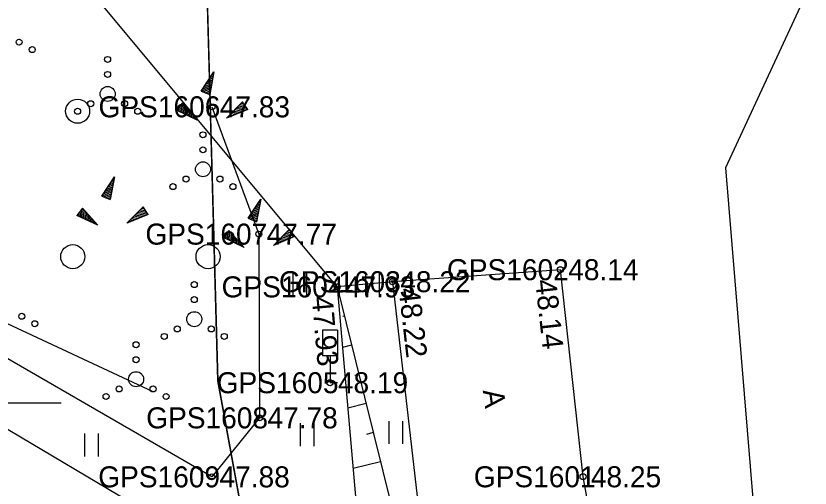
# Model space of a CAD drawing. Extents: x 551623 to 559850, y 6561220 to 6567135.
# Drawn here: x 555050.49 to 555076.95, y 6565597.16 to 6565612.88 of the extents above; entities that cross this region are included whole.
import ezdxf

# ---------------------------------------------------------------- set-up
doc = ezdxf.new("R2010")
doc.units = 0
for name, color, linetype in [('DTRASS', 7, 'Continuous'), ('HALJASTUS', 7, 'Continuous'), ('KORGUS-EH2000', 7, 'Continuous'), ('LIIKLUS', 7, 'Continuous'), ('MOOTKORG-EH2000', 7, 'Continuous'), ('MOOTMPUNKT', 7, 'Continuous'), ('MOOTNR', 7, 'Continuous'), ('MOOTPIIR', 7, 'Continuous'), ('PIIR', 7, 'Continuous'), ('RELJEEF', 7, 'Continuous'), ('TEE', 7, 'Continuous'), ('VORK', 7, 'Continuous')]:
    doc.layers.add(name, color=color, linetype=linetype)

msp = doc.modelspace()

# ---------------------------------------------------------------- linework, layer by layer
at = {"layer": 'DTRASS'}
msp.add_line((555055.061, 6565600.359), (555006.518, 6565623.049), dxfattribs=at)
at = {"layer": 'HALJASTUS'}
for p, q in [((555059.719, 6565604.314), (555059.719, 6565603.553)), ((555060.174, 6565604.314), (555060.174, 6565603.553)), ((555062.138, 6565604.331), (555062.138, 6565603.57)), ((555062.593, 6565604.331), (555062.593, 6565603.57)), ((555059.968, 6565599.32), (555059.968, 6565598.559)), ((555060.423, 6565599.32), (555060.423, 6565598.559)), ((555062.918, 6565599.392), (555062.918, 6565598.631)), ((555063.373, 6565599.392), (555063.373, 6565598.631)), ((555052.779, 6565598.971), (555052.779, 6565598.209)), ((555053.234, 6565598.971), (555053.234, 6565598.209))]:
    msp.add_line(p, q, dxfattribs=at)
for points in [[(555057.023, 6565609.855), (555058.586, 6565605.616), (555058.613, 6565599.497), (555057.015, 6565597.532), (555043.839, 6565605.146), (555043.23, 6565610.761), (555037.198, 6565618.427), (555042.201, 6565623.493), (555040.415, 6565628.763), (555044.392, 6565634.613), (555048.032, 6565636.033)], [(555033.078, 6565606.955), (555042.182, 6565603.884), (555055.024, 6565596.272), (555056.694, 6565594.201), (555060.942, 6565588.507), (555062.867, 6565584.513)]]:
    msp.add_lwpolyline(points, dxfattribs=at)
for centre, radius in [((555050.6, 6565612.009), 0.1), ((555051.035, 6565611.759), 0.1), ((555053.549, 6565611.433), 0.1), ((555053.549, 6565610.933), 0.1), ((555053.549, 6565610.283), 0.25), ((555052.549, 6565609.708), 0.4), ((555052.984, 6565609.958), 0.1), ((555054.114, 6565609.958), 0.1), ((555052.549, 6565609.708), 0.1), ((555054.549, 6565609.708), 0.1), ((555056.725, 6565608.924), 0.1), ((555056.725, 6565608.424), 0.1), ((555056.725, 6565607.774), 0.25), ((555056.16, 6565607.449), 0.1), ((555057.29, 6565607.449), 0.1), ((555055.725, 6565607.199), 0.1), ((555057.725, 6565607.199), 0.1), ((555052.386, 6565604.865), 0.4), ((555056.894, 6565604.865), 0.4), ((555056.435, 6565603.933), 0.1), ((555056.435, 6565603.433), 0.1), ((555050.687, 6565602.881), 0.1), ((555056.435, 6565602.783), 0.25), ((555051.122, 6565602.631), 0.1), ((555055.87, 6565602.458), 0.1), ((555057, 6565602.458), 0.1), ((555055.435, 6565602.208), 0.1), ((555057.435, 6565602.208), 0.1), ((555054.496, 6565601.934), 0.1), ((555054.496, 6565601.434), 0.1), ((555054.496, 6565600.784), 0.25), ((555053.931, 6565600.459), 0.1), ((555055.061, 6565600.459), 0.1), ((555053.496, 6565600.209), 0.1), ((555055.496, 6565600.209), 0.1)]:
    msp.add_circle(centre, radius, dxfattribs=at)
at = {"layer": 'KORGUS-EH2000'}
for centre in [(555058.586, 6565605.616), (555068.634, 6565604.431), (555061.195, 6565603.857), (555063.038, 6565604.031), (555058.613, 6565599.497), (555057.015, 6565597.532), (555069.389, 6565597.535)]:
    msp.add_circle(centre, 0.1, dxfattribs=at)
at = {"layer": 'LIIKLUS'}
for p, q in [((555060.71, 6565602.417), (555060.71, 6565601.567)), ((555061.21, 6565602.417), (555060.71, 6565602.417)), ((555061.21, 6565602.417), (555061.21, 6565601.567)), ((555061.21, 6565601.567), (555060.71, 6565601.567)), ((555060.96, 6565601.567), (555060.96, 6565600.667)), ((555061.21, 6565600.667), (555060.96, 6565600.667))]:
    msp.add_line(p, q, dxfattribs=at)
at = {"layer": 'MOOTMPUNKT'}
for centre in [(555057.023, 6565609.855), (555058.586, 6565605.616), (555068.634, 6565604.431), (555061.195, 6565603.857), (555063.038, 6565604.031), (555060.96, 6565600.667), (555058.613, 6565599.497), (555057.015, 6565597.532), (555069.389, 6565597.535)]:
    msp.add_circle(centre, 0.1, dxfattribs=at)
at = {"layer": 'MOOTPIIR'}
msp.add_lwpolyline([(555079.648, 6565563.241), (555074.002, 6565577.71), (555071.343, 6565586.858), (555069.389, 6565597.535), (555068.634, 6565604.431), (555063.038, 6565604.031), (555061.195, 6565603.857), (555048.79, 6565618.739)], dxfattribs=at)
at = {"layer": 'PIIR'}
for points in [[(555524.79, 6565820.16), (555464.46, 6565652.92), (555447.97, 6565611.96), (555353.12, 6565523.87), (555343.14, 6565512.46), (555302.6, 6565539.71), (555242.37, 6565583.94), (555179.42, 6565586.32), (555138.98, 6565580.6), (555121.18, 6565602.26), (555116.17, 6565610.5), (555109.96, 6565624.83), (555093.56, 6565628.47), (555079.04, 6565618.4), (555074.13, 6565607.82), (555075.34, 6565593.24), (555091.74, 6565551.94), (555171.91, 6565394.64), (555191.35, 6565341.19)], [(554759.9, 6565289.12), (554708.97, 6565534.83), (554708.61, 6565545.48), (554711.27, 6565557.85), (554755.81, 6565778.04), (554759.53, 6565776.27), (554842.52, 6565736.67), (555030.24, 6565648.23), (555043.11, 6565640.11), (555053.62, 6565632.14), (555056.61, 6565622.91), (555057.22, 6565600.73), (555060.42, 6565583.26), (555065.78, 6565566.7), (555076.76, 6565542.38), (555113.82, 6565475.68), (554946.63, 6565420.78), (554981.01, 6565316.76), (555160.07, 6565375.54), (555166.64, 6565360.5), (555172.72, 6565345.23)], [(555172.72, 6565345.23), (555166.64, 6565360.5), (555160.07, 6565375.54), (555144.16, 6565410.6), (555124.27, 6565454.45), (555113.82, 6565475.68), (555076.76, 6565542.38), (555065.78, 6565566.7), (555060.42, 6565583.26), (555057.22, 6565600.73), (555056.61, 6565622.91), (555063.43, 6565647.29), (555114.24, 6565634), (555129.77, 6565611.2), (555130.73, 6565621.32), (555138.66, 6565615.26), (555160.12, 6565598.86), (555193.24, 6565604.68)]]:
    msp.add_lwpolyline(points, dxfattribs=at)
at = {"layer": 'RELJEEF'}
for p, q in [((555056.668, 6565610.381), (555057.088, 6565611.021)), ((555056.918, 6565610.756), (555057.048, 6565610.816)), ((555057.088, 6565611.021), (555056.948, 6565610.266)), ((555056.963, 6565610.831), (555057.063, 6565610.871)), ((555057.013, 6565610.906), (555057.073, 6565610.931)), ((555057.063, 6565610.981), (555057.083, 6565610.991)), ((555056.718, 6565610.456), (555057.003, 6565610.576)), ((555056.768, 6565610.531), (555057.018, 6565610.636)), ((555056.818, 6565610.606), (555056.943, 6565610.661)), ((555056.868, 6565610.681), (555057.038, 6565610.756)), ((555056.943, 6565610.661), (555057.028, 6565610.696)), ((555056.668, 6565610.381), (555056.993, 6565610.521)), ((555056.668, 6565610.381), (555056.948, 6565610.266)), ((555056.668, 6565610.381), (555056.668, 6565610.381)), ((555056.733, 6565610.356), (555056.983, 6565610.461)), ((555056.798, 6565610.326), (555056.973, 6565610.401)), ((555056.868, 6565610.301), (555056.963, 6565610.341)), ((555056.933, 6565610.276), (555056.948, 6565610.281)), ((555057.506, 6565609.475), (555058.046, 6565610.02)), ((555058.216, 6565609.77), (555058.046, 6565610.02)), ((555056.027, 6565609.98), (555055.842, 6565609.74)), ((555055.852, 6565609.755), (555055.857, 6565609.735)), ((555055.897, 6565609.81), (555055.912, 6565609.71)), ((555055.942, 6565609.87), (555055.967, 6565609.685)), ((555055.982, 6565609.925), (555056.017, 6565609.655)), ((555056.027, 6565609.98), (555056.532, 6565609.41)), ((555056.027, 6565609.98), (555056.072, 6565609.63)), ((555056.027, 6565609.98), (555056.027, 6565609.98)), ((555056.087, 6565609.915), (555056.127, 6565609.605)), ((555056.147, 6565609.845), (555056.182, 6565609.58)), ((555056.207, 6565609.78), (555056.222, 6565609.64)), ((555058.216, 6565609.77), (555057.506, 6565609.475)), ((555058.131, 6565609.735), (555057.826, 6565609.795)), ((555058.216, 6565609.77), (555057.866, 6565609.835)), ((555058.176, 6565609.825), (555057.911, 6565609.88)), ((555058.136, 6565609.885), (555057.951, 6565609.92)), ((555058.096, 6565609.945), (555057.996, 6565609.965)), ((555058.056, 6565610.005), (555058.036, 6565610.005)), ((555058.216, 6565609.77), (555058.216, 6565609.77)), ((555056.532, 6565609.41), (555055.842, 6565609.74)), ((555056.222, 6565609.64), (555056.237, 6565609.55)), ((555056.262, 6565609.71), (555056.292, 6565609.525)), ((555056.322, 6565609.645), (555056.342, 6565609.5)), ((555056.382, 6565609.575), (555056.397, 6565609.475)), ((555056.442, 6565609.51), (555056.452, 6565609.445)), ((555057.546, 6565609.49), (555057.531, 6565609.495)), ((555057.631, 6565609.525), (555057.571, 6565609.54)), ((555057.716, 6565609.56), (555057.611, 6565609.58)), ((555057.796, 6565609.595), (555057.656, 6565609.625)), ((555057.881, 6565609.63), (555057.696, 6565609.665)), ((555057.831, 6565609.69), (555057.741, 6565609.71)), ((555058.046, 6565609.7), (555057.781, 6565609.75)), ((555057.966, 6565609.665), (555057.831, 6565609.69)), ((555056.502, 6565609.44), (555056.507, 6565609.42)), ((555053.353, 6565606.88), (555053.773, 6565607.52)), ((555053.773, 6565607.52), (555053.633, 6565606.765)), ((555053.698, 6565607.405), (555053.758, 6565607.43)), ((555053.748, 6565607.48), (555053.768, 6565607.49)), ((555053.453, 6565607.03), (555053.703, 6565607.135)), ((555053.503, 6565607.105), (555053.628, 6565607.16)), ((555053.553, 6565607.18), (555053.723, 6565607.255)), ((555053.603, 6565607.255), (555053.733, 6565607.315)), ((555053.628, 6565607.16), (555053.713, 6565607.195)), ((555053.648, 6565607.33), (555053.748, 6565607.37)), ((555053.353, 6565606.88), (555053.678, 6565607.02)), ((555053.353, 6565606.88), (555053.633, 6565606.765)), ((555053.353, 6565606.88), (555053.353, 6565606.88)), ((555053.403, 6565606.955), (555053.688, 6565607.075)), ((555053.418, 6565606.855), (555053.668, 6565606.96)), ((555053.483, 6565606.825), (555053.658, 6565606.9)), ((555053.553, 6565606.8), (555053.648, 6565606.84)), ((555053.618, 6565606.775), (555053.633, 6565606.78)), ((555058.231, 6565606.142), (555058.651, 6565606.782)), ((555058.651, 6565606.782), (555058.511, 6565606.027)), ((555058.526, 6565606.592), (555058.626, 6565606.632)), ((555058.576, 6565606.667), (555058.636, 6565606.692)), ((555058.626, 6565606.742), (555058.646, 6565606.752)), ((555052.712, 6565606.48), (555052.527, 6565606.24)), ((555052.627, 6565606.37), (555052.652, 6565606.185)), ((555052.667, 6565606.425), (555052.702, 6565606.155)), ((555052.712, 6565606.48), (555053.217, 6565605.91)), ((555052.712, 6565606.48), (555052.757, 6565606.13)), ((555052.712, 6565606.48), (555052.712, 6565606.48)), ((555052.772, 6565606.415), (555052.812, 6565606.105)), ((555052.832, 6565606.345), (555052.867, 6565606.08)), ((555054.191, 6565605.975), (555054.731, 6565606.52)), ((555054.901, 6565606.27), (555054.551, 6565606.335)), ((555054.861, 6565606.325), (555054.596, 6565606.38)), ((555054.821, 6565606.385), (555054.636, 6565606.42)), ((555054.781, 6565606.445), (555054.681, 6565606.465)), ((555054.741, 6565606.505), (555054.721, 6565606.505)), ((555054.901, 6565606.27), (555054.731, 6565606.52)), ((555058.281, 6565606.217), (555058.566, 6565606.337)), ((555058.331, 6565606.292), (555058.581, 6565606.397)), ((555058.381, 6565606.367), (555058.506, 6565606.422)), ((555058.431, 6565606.442), (555058.601, 6565606.517)), ((555058.481, 6565606.517), (555058.611, 6565606.577)), ((555058.506, 6565606.422), (555058.591, 6565606.457)), ((555053.217, 6565605.91), (555052.527, 6565606.24)), ((555052.537, 6565606.255), (555052.542, 6565606.235)), ((555052.582, 6565606.31), (555052.597, 6565606.21)), ((555052.892, 6565606.28), (555052.907, 6565606.14)), ((555052.907, 6565606.14), (555052.922, 6565606.05)), ((555052.947, 6565606.21), (555052.977, 6565606.025)), ((555053.007, 6565606.145), (555053.027, 6565606)), ((555053.067, 6565606.075), (555053.082, 6565605.975)), ((555054.901, 6565606.27), (555054.191, 6565605.975)), ((555054.401, 6565606.06), (555054.296, 6565606.08)), ((555054.481, 6565606.095), (555054.341, 6565606.125)), ((555054.566, 6565606.13), (555054.381, 6565606.165)), ((555054.516, 6565606.19), (555054.426, 6565606.21)), ((555054.731, 6565606.2), (555054.466, 6565606.25)), ((555054.816, 6565606.235), (555054.511, 6565606.295)), ((555054.651, 6565606.165), (555054.516, 6565606.19)), ((555054.901, 6565606.27), (555054.901, 6565606.27)), ((555058.231, 6565606.142), (555058.556, 6565606.282)), ((555058.231, 6565606.142), (555058.511, 6565606.027)), ((555058.231, 6565606.142), (555058.231, 6565606.142)), ((555058.296, 6565606.117), (555058.546, 6565606.222)), ((555058.361, 6565606.087), (555058.536, 6565606.162)), ((555058.431, 6565606.062), (555058.526, 6565606.102)), ((555053.127, 6565606.01), (555053.137, 6565605.945)), ((555053.187, 6565605.94), (555053.192, 6565605.92)), ((555054.231, 6565605.99), (555054.216, 6565605.995)), ((555054.316, 6565606.025), (555054.256, 6565606.04)), ((555058.496, 6565606.037), (555058.511, 6565606.042)), ((555057.59, 6565605.741), (555057.405, 6565605.501)), ((555057.46, 6565605.571), (555057.475, 6565605.471)), ((555057.505, 6565605.631), (555057.53, 6565605.446)), ((555057.545, 6565605.686), (555057.58, 6565605.416)), ((555057.59, 6565605.741), (555058.095, 6565605.171)), ((555057.59, 6565605.741), (555057.635, 6565605.391)), ((555057.59, 6565605.741), (555057.59, 6565605.741)), ((555057.65, 6565605.676), (555057.69, 6565605.366)), ((555057.71, 6565605.606), (555057.745, 6565605.341)), ((555057.77, 6565605.541), (555057.785, 6565605.401)), ((555059.069, 6565605.236), (555059.609, 6565605.781)), ((555059.779, 6565605.531), (555059.069, 6565605.236)), ((555059.694, 6565605.496), (555059.389, 6565605.556)), ((555059.779, 6565605.531), (555059.429, 6565605.596)), ((555059.739, 6565605.586), (555059.474, 6565605.641)), ((555059.699, 6565605.646), (555059.514, 6565605.681)), ((555059.659, 6565605.706), (555059.559, 6565605.726)), ((555059.619, 6565605.766), (555059.599, 6565605.766)), ((555059.779, 6565605.531), (555059.609, 6565605.781)), ((555059.779, 6565605.531), (555059.779, 6565605.531)), ((555058.095, 6565605.171), (555057.405, 6565605.501)), ((555057.415, 6565605.516), (555057.42, 6565605.496)), ((555057.785, 6565605.401), (555057.8, 6565605.311)), ((555057.825, 6565605.471), (555057.855, 6565605.286)), ((555057.885, 6565605.406), (555057.905, 6565605.261)), ((555057.945, 6565605.336), (555057.96, 6565605.236)), ((555058.005, 6565605.271), (555058.015, 6565605.206)), ((555059.109, 6565605.251), (555059.094, 6565605.256)), ((555059.194, 6565605.286), (555059.134, 6565605.301)), ((555059.279, 6565605.321), (555059.174, 6565605.341)), ((555059.359, 6565605.356), (555059.219, 6565605.386)), ((555059.444, 6565605.391), (555059.259, 6565605.426)), ((555059.394, 6565605.451), (555059.304, 6565605.471)), ((555059.609, 6565605.461), (555059.344, 6565605.511)), ((555059.529, 6565605.426), (555059.394, 6565605.451)), ((555058.065, 6565605.201), (555058.07, 6565605.181)), ((555061.435, 6565602.887), (555061.39, 6565602.876)), ((555061.676, 6565601.916), (555061.372, 6565601.841)), ((555061.917, 6565600.946), (555061.78, 6565600.912)), ((555062.158, 6565599.975), (555061.549, 6565599.824)), ((555062.399, 6565599.005), (555062.17, 6565598.948)), ((555062.64, 6565598.034), (555061.725, 6565597.807))]:
    msp.add_line(p, q, dxfattribs=at)
for points in [[(555061.195, 6565603.857), (555063.017, 6565596.511), (555064.375, 6565585.09), (555067.439, 6565575.666), (555073.66, 6565560.25), (555078.569, 6565547.982), (555085.069, 6565536.269), (555098.285, 6565513.031), (555109.976, 6565491.648), (555121.815, 6565470.323), (555129.412, 6565453.415), (555139.708, 6565430.653), (555142.38, 6565424.284), (555142.548, 6565422.18)], [(555061.195, 6565603.857), (555061.852, 6565596.368), (555062.867, 6565584.513), (555066.182, 6565575.081), (555072.102, 6565560.271), (555077.804, 6565547.739), (555084.384, 6565535.83), (555097.578, 6565512.389), (555109.285, 6565491.27), (555120.826, 6565469.686), (555128.698, 6565452.867), (555138.479, 6565430.174), (555141.354, 6565423.963), (555142.548, 6565422.18)]]:
    msp.add_lwpolyline(points, dxfattribs=at)
at = {"layer": 'TEE'}
for points in [[(555183.958, 6565348.1), (555179.78, 6565359.387), (555170.643, 6565380.205), (555162.823, 6565397.349), (555156.491, 6565411.721), (555150.933, 6565424.006), (555146.697, 6565433.416), (555136.695, 6565455.531), (555128.269, 6565473.276), (555117.193, 6565494.735), (555104.647, 6565516.948), (555091.543, 6565539.738), (555085.215, 6565551.468), (555079.648, 6565563.241), (555074.002, 6565577.71), (555071.343, 6565586.858), (555069.389, 6565597.535), (555068.634, 6565604.431)], [(555063.038, 6565604.031), (555063.892, 6565596.591), (555066.154, 6565585.551), (555068.837, 6565576.18), (555074.683, 6565560.943), (555080.389, 6565548.865), (555086.718, 6565537.194), (555099.86, 6565513.945), (555112.002, 6565492.197), (555123.272, 6565470.871), (555131.266, 6565453.894), (555141.635, 6565431.431), (555145.957, 6565421.634), (555151.76, 6565408.809), (555158.151, 6565395.066), (555165.93, 6565378.047), (555174.733, 6565357.312)]]:
    msp.add_lwpolyline(points, dxfattribs=at)
at = {"layer": 'VORK'}
msp.add_line((555048, 6565600), (555052, 6565600), dxfattribs=at)

# ---------------------------------------------------------------- texts
at = {"layer": 'KORGUS-EH2000'}
for s, p in [(' 47.77', (555058.586, 6565605.266)), (' 47.78', (555058.613, 6565599.147)), (' 47.88', (555057.015, 6565597.182))]:
    msp.add_text(s, height=0.7, dxfattribs=at).set_placement(p)
for s, rotation, p in [(' 48.14', 276.2453, (555067.764, 6565604.336)), (' 48.22', 276.5458, (555063.212, 6565604.051)), (' 47.93', 275.0146, (555060.323, 6565603.781))]:
    msp.add_text(s, height=0.7, rotation=rotation, dxfattribs=at).set_placement(p)
at = {"layer": 'MOOTKORG-EH2000'}
for s, p in [(' 47.83', (555057.023, 6565609.505)), (' 47.77', (555058.586, 6565605.266)), (' 48.14', (555068.634, 6565604.081)), (' 47.93', (555061.195, 6565603.508)), (' 48.22', (555063.038, 6565603.681)), (' 48.19', (555060.96, 6565600.317)), (' 47.78', (555058.613, 6565599.147)), (' 47.88', (555057.015, 6565597.182)), (' 48.25', (555069.389, 6565597.185))]:
    msp.add_text(s, height=0.7, dxfattribs=at).set_placement(p)
at = {"layer": 'MOOTNR'}
for s, p in [('GPS1606 ', (555053.244, 6565609.505)), ('GPS1607 ', (555054.807, 6565605.266)), ('GPS1602 ', (555064.854, 6565604.081)), ('GPS1604 ', (555057.345, 6565603.508)), ('GPS1603 ', (555059.258, 6565603.681)), ('GPS1605 ', (555057.181, 6565600.317)), ('GPS1608 ', (555054.833, 6565599.147)), ('GPS1609 ', (555053.235, 6565597.182)), ('GPS1601 ', (555065.749, 6565597.185))]:
    msp.add_text(s, height=0.7, dxfattribs=at).set_placement(p)
at = {"layer": 'TEE'}
msp.add_text('A', height=0.7, rotation=277.7014, dxfattribs=at).set_placement((555066.045, 6565600.408))

doc.saveas('drawing.dxf')
